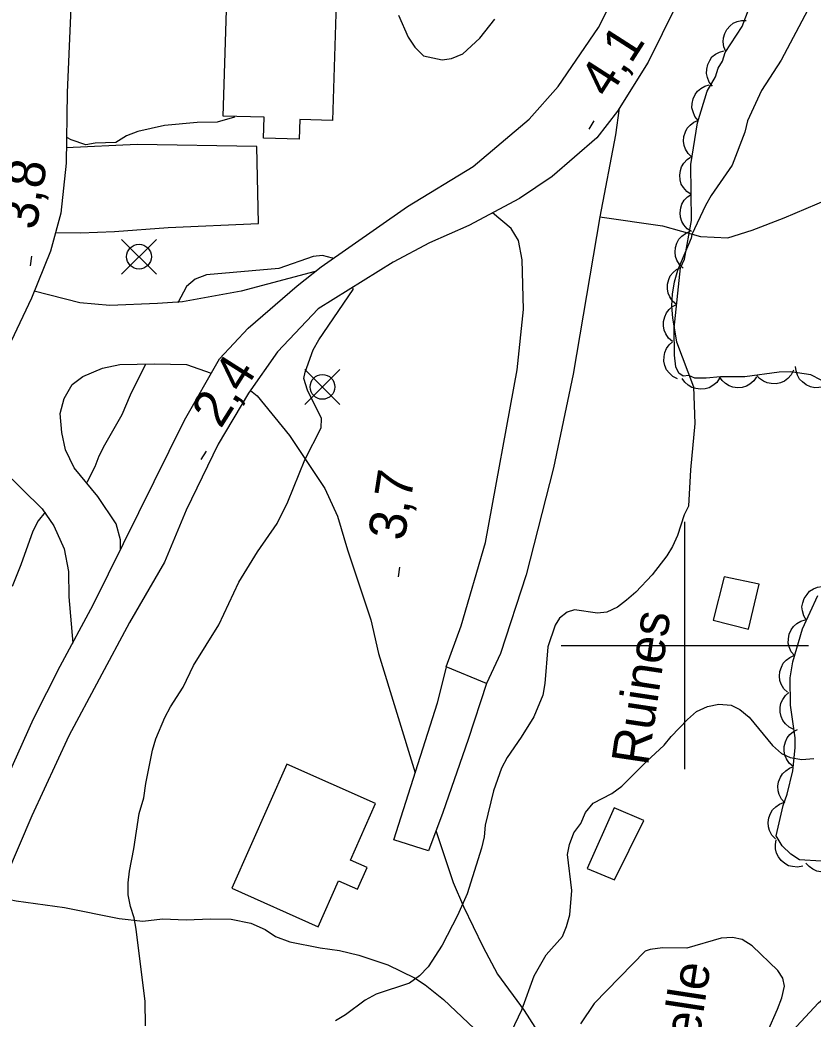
# Model space of a CAD drawing. Extents: x 282461 to 284471, y 5554090 to 5557646.
# Drawn here: x 283146.3 to 283210.4, y 5554769.8 to 5554850.5 of the extents above; entities that cross this region are included whole.
import ezdxf

# ---------------------------------------------------------------- set-up
doc = ezdxf.new("R2010")
doc.units = 0
for name, color, linetype in [('Niveau 19', 7, 'Continuous'), ('Niveau 2', 7, 'Continuous'), ('Niveau 21', 7, 'Continuous'), ('Niveau 22', 7, 'Continuous'), ('Niveau 26', 7, 'Continuous'), ('Niveau 3', 7, 'Continuous'), ('Niveau 31', 7, 'Continuous'), ('Niveau 36', 7, 'Continuous'), ('Niveau 44', 7, 'Continuous'), ('Niveau 61', 7, 'Continuous')]:
    doc.layers.add(name, color=color, linetype=linetype)

msp = doc.modelspace()

# ---------------------------------------------------------------- linework, layer by layer
at = {"layer": 'Niveau 19'}
for points in [[(283149.14, 5554833.37), (283151.15, 5554833.34), (283153.92, 5554833.46), (283158.26, 5554833.77), (283165.55, 5554834.1), (283165.42, 5554840.31), (283155.75, 5554840.48), (283150.01, 5554840.22)], [(283170.13, 5554830.21), (283164.14, 5554828.64), (283159.41, 5554827.77), (283157.39, 5554827.62), (283153.53, 5554827.47), (283151.1, 5554827.69), (283147.43, 5554828.63)], [(283154.39, 5554807.76), (283154.39, 5554808.53), (283154.04, 5554809.82), (283152.57, 5554812.03), (283150.65, 5554814.35), (283149.94, 5554815.81), (283149.64, 5554817.22), (283149.51, 5554818.75), (283149.85, 5554819.96), (283150.48, 5554821.09), (283151.34, 5554821.73), (283152.94, 5554822.42), (283154.33, 5554822.71), (283157.14, 5554822.77), (283159.74, 5554822.7), (283161.73, 5554822)], [(283138.62, 5554816.74), (283140.34, 5554816.73), (283142.72, 5554815.92), (283144.81, 5554814.24), (283148.07, 5554811.04), (283149, 5554809.67), (283149.83, 5554807.8), (283150.19, 5554805.99), (283150.21, 5554803.94), (283150.53, 5554800.19)], [(283183.97, 5554796.92), (283182.5, 5554792.4), (283180.45, 5554786.51), (283179.28, 5554783.42), (283176.48, 5554784.3), (283180.01, 5554795.38), (283180.75, 5554798.26)]]:
    msp.add_lwpolyline(points, dxfattribs=at)
at = {"layer": 'Niveau 2'}
for points in [[(283176.87, 5554850.94), (283177.64, 5554849.15), (283178.17, 5554848.34), (283178.88, 5554847.65), (283180.39, 5554847.32), (283181.14, 5554847.44), (283182.07, 5554847.8), (283183.44, 5554849.08), (283184.64, 5554850.6)], [(283209.95, 5554851.37), (283207.8, 5554847.3), (283206.2, 5554844.85), (283205.07, 5554842.4), (283204.85, 5554841.48), (283203.84, 5554838.8), (283202.13, 5554836.35), (283201.67, 5554835.54), (283200.57, 5554833.21), (283200.52, 5554832.92), (283199.4, 5554830.29), (283199.13, 5554829.36), (283198.97, 5554828.42), (283198.93, 5554827.44), (283199, 5554826.45), (283199.32, 5554824.54), (283200.71, 5554820.91), (283200.82, 5554817.95), (283200.47, 5554814.18), (283200.29, 5554811.27), (283199.95, 5554810.57), (283199.4, 5554808.88), (283199.01, 5554808), (283198.55, 5554807.24), (283197.36, 5554805.71), (283196.05, 5554804.3), (283195.3, 5554803.65), (283194.56, 5554803.11), (283193.69, 5554802.69), (283192.94, 5554802.62), (283191.08, 5554802.88)], [(283163.64, 5554842.72), (283163.61, 5554842.7), (283162.22, 5554842.28), (283160.6, 5554842.27), (283157.94, 5554842.01), (283155.8, 5554841.53), (283154.88, 5554841.18), (283154.02, 5554840.65), (283152.34, 5554840.58), (283151.58, 5554840.45), (283150.42, 5554840.85), (283150.1, 5554841.02)], [(283171.61, 5554831.24), (283171.54, 5554831.29), (283170.72, 5554831.5), (283169.97, 5554831.43), (283167.2, 5554830.46), (283161.35, 5554829.96), (283160.43, 5554829.6), (283159.74, 5554829.01), (283159.04, 5554827.69)], [(283156.41, 5554769.26), (283156.38, 5554771.23), (283155.65, 5554777.07), (283155.51, 5554778), (283155.21, 5554778.92), (283155.02, 5554779.85), (283155.01, 5554780.83), (283155.11, 5554781.76), (283155.48, 5554783.57), (283155.9, 5554786.42), (283156.29, 5554787.7), (283156.44, 5554788.86), (283156.98, 5554791.54), (283157.25, 5554792.47), (283157.98, 5554794.17), (283158.43, 5554795.04), (283159.45, 5554796.63), (283160.29, 5554798.38), (283162.33, 5554801.66), (283163.95, 5554805.11), (283165.48, 5554807.57), (283167.07, 5554809.86), (283167.91, 5554811.62), (283169.3, 5554815), (283170.6, 5554817.58), (283170.64, 5554818.33), (283169.5, 5554820.64), (283169.2, 5554821.56), (283169.31, 5554822.08), (283169.97, 5554823.89), (283170.42, 5554824.71), (283173.2, 5554828.76), (283173.17, 5554828.96)], [(283156.42, 5554822.74), (283155.18, 5554820.23), (283154.51, 5554818.65), (283153.1, 5554816.19), (283152.65, 5554815.31), (283152.32, 5554814.44), (283151.67, 5554813.16)], [(283207.62, 5554767.71), (283210.82, 5554771.13), (283214.54, 5554774.33), (283216.78, 5554775.99), (283218.1, 5554777.18), (283221.99, 5554781.19), (283224.05, 5554783.14), (283225.25, 5554784.62), (283226.26, 5554786.55), (283227.69, 5554788.14), (283229.79, 5554791.37), (283231.14, 5554793.89), (283231.93, 5554795.65), (283233.62, 5554799.05), (283235.13, 5554802.5), (283238.28, 5554809.29), (283239.56, 5554812.8), (283240.29, 5554814.32), (283241.71, 5554816.67), (283242.16, 5554817.55), (283242.88, 5554819.31)], [(283148.31, 5554810.77), (283147.75, 5554810.07), (283147.3, 5554809.25), (283146.35, 5554806.51), (283145.63, 5554804.76)], [(283191.08, 5554802.88), (283190.5, 5554802.7), (283189.87, 5554802.22), (283189.53, 5554801.64), (283188.92, 5554799.89), (283188.68, 5554796.93), (283188.52, 5554796), (283187.8, 5554794.24), (283186.78, 5554792.6), (283185.64, 5554790.96), (283185.19, 5554790.08), (283184.53, 5554788.27), (283183.88, 5554785.48), (283183.78, 5554784.55), (283183.56, 5554783.62), (283182.4, 5554779.94), (283181.62, 5554778.19), (283180.4, 5554775.8), (283179.25, 5554774.03), (283178.56, 5554773.32), (283177.76, 5554772.73), (283175.05, 5554771.82), (283174.18, 5554771.34), (283172.58, 5554770.15), (283171.77, 5554769.68)], [(283185.99, 5554768.81), (283186.83, 5554770.57), (283187.84, 5554773.31), (283188.8, 5554775.01), (283190.11, 5554776.48), (283190.44, 5554777.3), (283190.72, 5554778.23), (283190.86, 5554780.21), (283190.52, 5554783.11), (283190.68, 5554783.92), (283191.02, 5554784.86), (283191.59, 5554785.62), (283191.98, 5554786.5), (283192.6, 5554787.26), (283194.1, 5554788.04), (283194.91, 5554788.64), (283196.91, 5554790.64), (283198.34, 5554791.94), (283198.91, 5554792.65), (283200.22, 5554794.01), (283200.96, 5554794.66), (283201.83, 5554795.08), (283202.75, 5554795.27), (283203.74, 5554795.17), (283204.44, 5554794.83), (283205.21, 5554794.2), (283207.1, 5554791.91), (283207.81, 5554791.28), (283208.51, 5554790.95), (283209.45, 5554790.79), (283210.43, 5554790.86)], [(283206.72, 5554768.85), (283207.5, 5554770.61), (283207.84, 5554771.54), (283208.05, 5554772.47), (283207.93, 5554773.11), (283207.51, 5554773.74), (283205.45, 5554775.74), (283204.63, 5554776.25), (283203.87, 5554776.41), (283202.94, 5554776.34), (283200.17, 5554775.54), (283198.19, 5554775.57), (283197.21, 5554775.44), (283196.8, 5554775.31), (283192.69, 5554771.07), (283191.56, 5554769.42)]]:
    msp.add_lwpolyline(points, dxfattribs=at)
at = {"layer": 'Niveau 21'}
for points in [[(283150.5, 5554944.9), (283150.87, 5554904.67), (283150.72, 5554893.32), (283150.89, 5554884.23), (283150.94, 5554875.39), (283150.59, 5554856.52), (283150.09, 5554844.69), (283149.99, 5554838.96), (283149.57, 5554834.94), (283148.73, 5554831.87), (283147.21, 5554828.07), (283145.57, 5554824.59)], [(283143.54, 5554785.6), (283147.37, 5554794.07), (283149.52, 5554798.32), (283152.19, 5554803.29), (283159.56, 5554818.21), (283162.4, 5554823.16), (283164.7, 5554825.63), (283168.66, 5554829.05), (283170.62, 5554830.59), (283177.59, 5554835.47), (283182.89, 5554838.7), (283187.43, 5554842.52), (283189.77, 5554845.16), (283193.02, 5554849.93), (283194.77, 5554853.42)], [(283199.31, 5554851.72), (283197.05, 5554847.13), (283194.55, 5554843.17), (283192.89, 5554841.02), (283189.28, 5554837.9), (283186.63, 5554836.12), (283182.54, 5554833.93), (283179.36, 5554832.53), (283176.42, 5554830.96), (283170.37, 5554827.21), (283167.09, 5554823.72), (283164.75, 5554820.38), (283162.3, 5554816.28), (283159.7, 5554810.93), (283157.95, 5554806.74), (283155.12, 5554801.87), (283150.23, 5554792.71), (283147.24, 5554786.25), (283143.18, 5554776.83)], [(283194.7, 5554843.41), (283194.4, 5554841.26), (283193.13, 5554834.63), (283190.98, 5554821.92), (283189.38, 5554814.36), (283187.17, 5554805.71), (283185.1, 5554799.36), (283183.97, 5554796.92), (283180.71, 5554798.28), (283181.94, 5554801.59), (283183.89, 5554808.33), (283186.45, 5554822.28), (283186.97, 5554827.15), (283186.87, 5554831.16), (283186.56, 5554832.72), (283185.97, 5554833.7), (283184.46, 5554834.96)]]:
    msp.add_lwpolyline(points, dxfattribs=at)
at = {"layer": 'Niveau 22'}
for points in [[(283193.13, 5554834.63), (283198.19, 5554833.91), (283201.27, 5554833.05), (283203.47, 5554832.93), (283205.44, 5554833.56), (283208.03, 5554834.55), (283212.48, 5554836.44), (283216.12, 5554838.1), (283223.44, 5554842.34), (283227.24, 5554845.02), (283228.96, 5554846.43), (283230.92, 5554848.07), (283232.69, 5554849.94), (283233.44, 5554850.82)], [(283164.91, 5554820.61), (283165.44, 5554820.18), (283168.05, 5554816.96), (283170.91, 5554812.69), (283171.94, 5554810.44), (283172.74, 5554807.73), (283174.63, 5554802.07), (283175.25, 5554799.36), (283178.22, 5554789.71)], [(283179.89, 5554785.04), (283181.29, 5554780.85), (283182.12, 5554778.9), (283183.68, 5554775.68), (283184.87, 5554773.44), (283187.01, 5554770.51), (283188.32, 5554768.5), (283191.03, 5554762.39), (283193.07, 5554758.34)], [(283144.4, 5554779.69), (283145.96, 5554779.36), (283149.86, 5554778.84), (283154.29, 5554777.93), (283156.21, 5554777.72), (283157.78, 5554777.92), (283159.7, 5554777.83), (283161.67, 5554777.92), (283163.35, 5554777.89), (283164.93, 5554777.57), (283166.1, 5554777.06), (283166.92, 5554776.5), (283168.08, 5554776.05), (283170.53, 5554775.57), (283172.1, 5554775.36), (283173.67, 5554774.98), (283176, 5554774.21), (283178.16, 5554773.14), (283179.03, 5554772.58), (283180.5, 5554771.39), (283184.5, 5554767.62), (283188.62, 5554764.38), (283190.69, 5554763.13)]]:
    msp.add_lwpolyline(points, dxfattribs=at)
at = {"layer": 'Niveau 3'}
for p, q in [((283192.26, 5554841.71), (283192.69, 5554842.39)), ((283147.12, 5554830.67), (283147.24, 5554831.46)), ((283160.92, 5554815.03), (283161.35, 5554815.71)), ((283176.86, 5554805.55), (283176.98, 5554806.34))]:
    msp.add_line(p, q, dxfattribs=at)
at = {"layer": 'Niveau 31'}
for points in [[(283171.92, 5554855.37), (283171.52, 5554842.41), (283168.89, 5554842.49), (283168.84, 5554840.91), (283165.96, 5554841), (283166.01, 5554842.68), (283162.7, 5554842.78), (283163.09, 5554855.64), (283171.92, 5554855.37)], [(283203.17, 5554805.54), (283202.3, 5554802.04), (283205.15, 5554801.33), (283206.02, 5554804.95), (283203.17, 5554805.54)], [(283170.37, 5554777.28), (283172.02, 5554780.99), (283173.56, 5554780.3), (283174.34, 5554782.06), (283172.98, 5554782.66), (283175.01, 5554787.22), (283167.85, 5554790.42), (283163.38, 5554780.4), (283170.37, 5554777.28)], [(283194.3, 5554786.88), (283192.11, 5554781.97), (283194.33, 5554781.07), (283196.69, 5554785.87), (283194.3, 5554786.88)]]:
    msp.add_lwpolyline(points, dxfattribs=at)
at = {"layer": 'Niveau 36'}
for p, q in [((283157.3, 5554829.99), (283154.48, 5554832.81)), ((283154.48, 5554829.99), (283157.3, 5554832.81)), ((283172.12, 5554819.47), (283169.3, 5554822.29)), ((283169.3, 5554819.47), (283172.12, 5554822.29))]:
    msp.add_line(p, q, dxfattribs=at)
for centre in [(283155.892, 5554831.413), (283170.718, 5554820.895)]:
    msp.add_circle(centre, 1, dxfattribs=at)
at = {"layer": 'Niveau 44'}
for points in [[(283211.01, 5554821.43), (283210.19, 5554821.88), (283208.56, 5554822.1), (283207.63, 5554822.09), (283204.85, 5554821.72), (283202.88, 5554821.71), (283201.72, 5554821.6), (283200.8, 5554821.59), (283200.33, 5554821.82), (283199.87, 5554821.77), (283199.52, 5554821.99), (283199.28, 5554822.52), (283199.16, 5554823.45), (283199.13, 5554825.65), (283199.65, 5554830.52), (283199.99, 5554831.21), (283200.53, 5554834.35), (283200.48, 5554838.86), (283201.02, 5554842.22), (283201.8, 5554844.78), (283202.48, 5554845.94), (283202.7, 5554846.64), (283203.04, 5554847.22), (283203.27, 5554847.92), (283204.63, 5554850.01), (283206.88, 5554855.94)], [(283203.31, 5554847.98), (283203.15, 5554848.37), (283203.11, 5554848.78), (283203.12, 5554849.11), (283203.23, 5554849.44), (283203.4, 5554849.77), (283203.66, 5554850.06), (283203.91, 5554850.27), (283204.23, 5554850.41), (283204.59, 5554850.5), (283204.96, 5554850.51)], [(283202.24, 5554845.18), (283201.98, 5554845.51), (283201.83, 5554845.89), (283201.75, 5554846.21), (283201.77, 5554846.57), (283201.85, 5554846.93), (283202.02, 5554847.27), (283202.2, 5554847.55), (283202.48, 5554847.77), (283202.8, 5554847.95), (283203.15, 5554848.06)], [(283201.08, 5554842.43), (283200.82, 5554842.75), (283200.67, 5554843.13), (283200.58, 5554843.45), (283200.6, 5554843.8), (283200.67, 5554844.17), (283200.84, 5554844.51), (283201.02, 5554844.79), (283201.29, 5554845.01), (283201.62, 5554845.2), (283201.96, 5554845.31)], [(283200.58, 5554839.46), (283200.27, 5554839.74), (283200.07, 5554840.1), (283199.94, 5554840.41), (283199.91, 5554840.76), (283199.93, 5554841.13), (283200.06, 5554841.49), (283200.19, 5554841.79), (283200.43, 5554842.05), (283200.73, 5554842.28), (283201.05, 5554842.43)], [(283200.51, 5554836.45), (283200.16, 5554836.68), (283199.9, 5554837), (283199.72, 5554837.28), (283199.63, 5554837.62), (283199.59, 5554837.99), (283199.65, 5554838.37), (283199.73, 5554838.68), (283199.93, 5554838.98), (283200.18, 5554839.26), (283200.47, 5554839.46)], [(283200.54, 5554833.44), (283200.19, 5554833.67), (283199.93, 5554833.98), (283199.75, 5554834.26), (283199.66, 5554834.61), (283199.62, 5554834.97), (283199.68, 5554835.36), (283199.77, 5554835.67), (283199.96, 5554835.97), (283200.21, 5554836.24), (283200.51, 5554836.45)], [(283199.86, 5554830.48), (283199.56, 5554830.77), (283199.36, 5554831.13), (283199.24, 5554831.44), (283199.21, 5554831.79), (283199.24, 5554832.16), (283199.37, 5554832.52), (283199.51, 5554832.82), (283199.75, 5554833.08), (283200.05, 5554833.3), (283200.38, 5554833.45)], [(283199.33, 5554827.55), (283199.01, 5554827.82), (283198.79, 5554828.17), (283198.65, 5554828.47), (283198.6, 5554828.82), (283198.6, 5554829.19), (283198.71, 5554829.56), (283198.83, 5554829.86), (283199.05, 5554830.13), (283199.33, 5554830.38), (283199.65, 5554830.55)], [(283199.01, 5554824.56), (283198.69, 5554824.83), (283198.47, 5554825.17), (283198.33, 5554825.47), (283198.28, 5554825.82), (283198.28, 5554826.19), (283198.39, 5554826.56), (283198.51, 5554826.87), (283198.73, 5554827.14), (283199.01, 5554827.38), (283199.33, 5554827.55)], [(283199.4, 5554821.55), (283199.03, 5554821.74), (283198.73, 5554822.02), (283198.53, 5554822.28), (283198.39, 5554822.61), (283198.31, 5554822.97), (283198.33, 5554823.36), (283198.38, 5554823.68), (283198.53, 5554824), (283198.75, 5554824.3), (283199.02, 5554824.54)], [(283208.79, 5554822.24), (283208.61, 5554821.87), (283208.33, 5554821.57), (283208.07, 5554821.36), (283207.74, 5554821.23), (283207.38, 5554821.15), (283206.99, 5554821.16), (283206.67, 5554821.21), (283206.35, 5554821.36), (283206.05, 5554821.58), (283205.81, 5554821.85)], [(283211.6, 5554821.1), (283211.23, 5554820.91), (283210.83, 5554820.84), (283210.5, 5554820.83), (283210.15, 5554820.91), (283209.81, 5554821.06), (283209.51, 5554821.3), (283209.28, 5554821.53), (283209.11, 5554821.84), (283209, 5554822.19), (283208.96, 5554822.55)], [(283202.81, 5554821.61), (283202.58, 5554821.26), (283202.26, 5554821), (283201.98, 5554820.83), (283201.64, 5554820.73), (283201.27, 5554820.7), (283200.89, 5554820.76), (283200.57, 5554820.84), (283200.28, 5554821.03), (283200, 5554821.28), (283199.79, 5554821.58)], [(283205.81, 5554821.72), (283205.58, 5554821.38), (283205.27, 5554821.12), (283204.98, 5554820.94), (283204.64, 5554820.85), (283204.27, 5554820.82), (283203.89, 5554820.88), (283203.58, 5554820.97), (283203.28, 5554821.16), (283203.01, 5554821.41), (283202.8, 5554821.71)], [(283209.83, 5554802.03), (283209.61, 5554802.39), (283209.51, 5554802.79), (283209.47, 5554803.12), (283209.53, 5554803.46), (283209.66, 5554803.81), (283209.88, 5554804.13), (283210.09, 5554804.38), (283210.39, 5554804.57), (283210.73, 5554804.71), (283211.09, 5554804.77)], [(283211.01, 5554782.57), (283209.27, 5554782.67), (283208.56, 5554783.13), (283207.86, 5554783.82), (283207.39, 5554784.63), (283207.94, 5554787.07), (283208.27, 5554788), (283208.72, 5554789.86), (283208.93, 5554791.72), (283208.92, 5554792.53), (283208.54, 5554795.19), (283208.51, 5554797.4), (283208.73, 5554798.67), (283209.51, 5554801.35), (283210.75, 5554804.03)], [(283208.88, 5554799.18), (283208.61, 5554799.5), (283208.45, 5554799.88), (283208.36, 5554800.2), (283208.37, 5554800.55), (283208.45, 5554800.91), (283208.61, 5554801.26), (283208.79, 5554801.54), (283209.06, 5554801.77), (283209.38, 5554801.96), (283209.72, 5554802.07)], [(283208.31, 5554796.22), (283208, 5554796.51), (283207.8, 5554796.87), (283207.68, 5554797.18), (283207.65, 5554797.53), (283207.68, 5554797.9), (283207.81, 5554798.26), (283207.95, 5554798.56), (283208.19, 5554798.82), (283208.49, 5554799.04), (283208.82, 5554799.19)], [(283208.82, 5554793.21), (283208.45, 5554793.39), (283208.15, 5554793.67), (283207.93, 5554793.93), (283207.8, 5554794.25), (283207.71, 5554794.62), (283207.72, 5554795), (283207.77, 5554795.33), (283207.92, 5554795.64), (283208.13, 5554795.95), (283208.4, 5554796.19)], [(283208.76, 5554790.21), (283208.44, 5554790.49), (283208.22, 5554790.83), (283208.08, 5554791.13), (283208.03, 5554791.48), (283208.04, 5554791.85), (283208.15, 5554792.22), (283208.27, 5554792.53), (283208.5, 5554792.8), (283208.78, 5554793.04), (283209.1, 5554793.21)], [(283208.1, 5554787.28), (283207.81, 5554787.59), (283207.64, 5554787.96), (283207.54, 5554788.27), (283207.53, 5554788.63), (283207.58, 5554788.99), (283207.74, 5554789.35), (283207.9, 5554789.63), (283208.16, 5554789.87), (283208.47, 5554790.08), (283208.8, 5554790.21)], [(283207.33, 5554784.37), (283207.04, 5554784.67), (283206.86, 5554785.04), (283206.76, 5554785.35), (283206.74, 5554785.71), (283206.79, 5554786.08), (283206.94, 5554786.43), (283207.1, 5554786.72), (283207.35, 5554786.97), (283207.66, 5554787.18), (283207.99, 5554787.31)], [(283209.53, 5554782.17), (283209.12, 5554782.09), (283208.71, 5554782.13), (283208.39, 5554782.21), (283208.08, 5554782.38), (283207.8, 5554782.62), (283207.57, 5554782.93), (283207.41, 5554783.22), (283207.34, 5554783.56), (283207.32, 5554783.93), (283207.38, 5554784.29)], [(283212.78, 5554782.82), (283212.59, 5554782.44), (283212.32, 5554782.14), (283212.06, 5554781.93), (283211.73, 5554781.79), (283211.37, 5554781.71), (283210.99, 5554781.72), (283210.66, 5554781.77), (283210.34, 5554781.92), (283210.04, 5554782.13), (283209.79, 5554782.4)]]:
    msp.add_lwpolyline(points, dxfattribs=at)
at = {"layer": 'Niveau 61'}
for points in [[(283200, 5554790), (283200, 5554810)], [(283190, 5554800), (283210, 5554800)]]:
    msp.add_lwpolyline(points, dxfattribs=at)

# ---------------------------------------------------------------- texts
at = {"layer": 'Niveau 26'}
msp.add_text('Passerelle', height=3, rotation=81.30751, dxfattribs=at).set_placement((283199.27, 5554755.69))
at = {"layer": 'Niveau 3'}
for s, rotation, p in [('4,1  ', 57.32728, (283193.85, 5554844.12)), ('3,8  ', 81.09575, (283147.6, 5554833.51)), ('2,4  ', 57.72733, (283162.49, 5554817.45)), ('3,7  ', 81.09575, (283177.34, 5554808.39))]:
    msp.add_text(s, height=3, rotation=rotation, dxfattribs=at).set_placement(p)
at = {"layer": 'Niveau 31'}
msp.add_text('Ruines', height=2.9999, rotation=81.51387, dxfattribs=at).set_placement((283197.02, 5554790.22))

doc.saveas('drawing.dxf')
